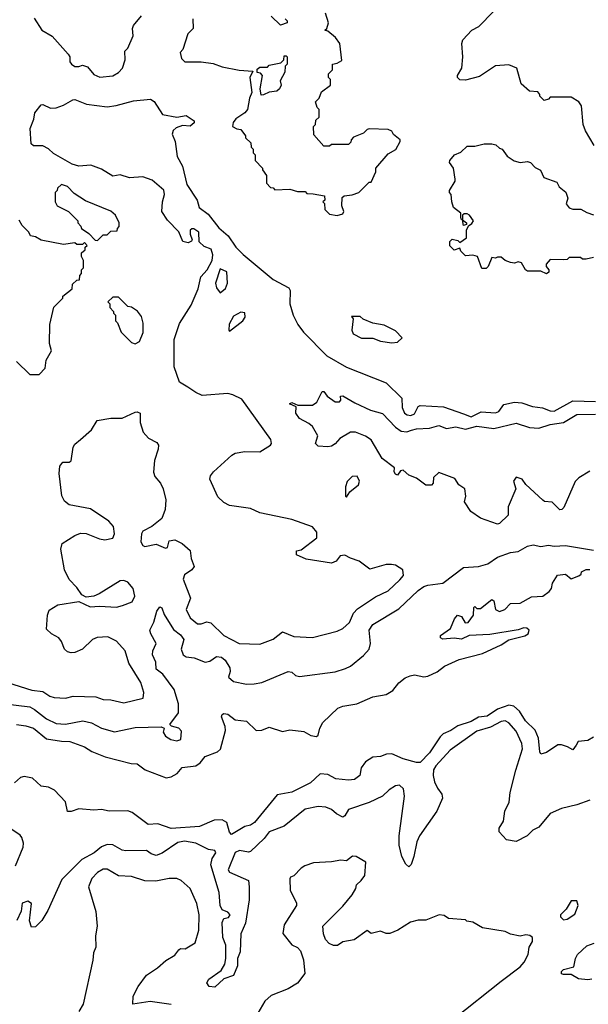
# Model space of a CAD drawing. Extents: x 2239805 to 2396427, y 665731 to 772158.
# Tile 281 of 326: x 2350082 to 2353097, y 731271 to 736491. Entities that reach past the tile are written whole.
import ezdxf

# ---------------------------------------------------------------- set-up
doc = ezdxf.new("R2010")
doc.units = 0

msp = doc.modelspace()

# ---------------------------------------------------------------- linework, layer by layer
at = {"layer": '0CON05XD'}
for points in [[(2351000, 736495), (2351002.5, 736445), (2350973, 736417), (2350947, 736333), (2350933, 736317), (2350940, 736285), (2350958.3, 736268.3), (2351045, 736268), (2351108.3, 736258.3), (2351155, 736241.2), (2351245, 736223.3), (2351318.3, 736218.3), (2351302.5, 736185), (2351312.5, 736105), (2351300, 736075), (2351290, 736015), (2351275, 735997.5), (2351227.5, 735965), (2351213, 735947), (2351210, 735925), (2351233, 735913), (2351255, 735910), (2351280, 735875), (2351280, 735865), (2351308.3, 735838.3), (2351310, 735815), (2351320, 735805), (2351320, 735785), (2351330, 735775), (2351330, 735745), (2351370, 735705), (2351370, 735695), (2351390, 735665), (2351390, 735625), (2351411.7, 735601.7), (2351425, 735600), (2351435, 735590), (2351515, 735592.5), (2351555, 735580), (2351595, 735580), (2351605, 735570), (2351638.3, 735568.3), (2351698.3, 735558.3), (2351700, 735535), (2351690, 735525), (2351697.5, 735517.5), (2351700, 735485), (2351725, 735460), (2351765, 735452.5), (2351795, 735462.5), (2351800, 735475), (2351790, 735505), (2351791.7, 735548.3), (2351803, 735557), (2351845, 735562.5), (2351880, 735575), (2351935, 735630), (2351945, 735630), (2351970, 735685), (2351970, 735705), (2352035, 735780), (2352076.4, 735803.6), (2352100, 735845), (2352100, 735855), (2352063.3, 735883.3), (2352055, 735900), (2352035, 735910), (2351935, 735912.5), (2351925, 735910), (2351905, 735890), (2351851.7, 735868.3), (2351840, 735855), (2351838.3, 735841.7), (2351825, 735830), (2351735, 735830), (2351725, 735820), (2351695, 735820), (2351641.7, 735881.7), (2351640, 735925), (2351650, 735935), (2351651.7, 735958.3), (2351670, 735975), (2351670, 736015), (2351660, 736025), (2351650, 736055), (2351670, 736075), (2351681.7, 736108.3), (2351730, 736145), (2351730, 736175), (2351720, 736185), (2351720, 736205), (2351740, 736225), (2351740, 736255), (2351765, 736260), (2351790, 736275), (2351780, 736365), (2351756.4, 736396.4), (2351715, 736430), (2351700, 736435), (2351710, 736445), (2351720, 736475), (2351702.5, 736525)], [(2352445, 736170), (2352415, 736172.5), (2352403.3, 736185), (2352403.3, 736195), (2352426.2, 736235), (2352431.2, 736295), (2352426.2, 736365), (2352431.2, 736385), (2352478.8, 736435), (2352515.5, 736454.5), (2352594, 736535)], [(2350158.8, 736498.8), (2350198.8, 736435), (2350254.2, 736404.2), (2350339.3, 736309.3), (2350347.5, 736295), (2350348.3, 736268.3), (2350357.5, 736255), (2350375, 736243.8), (2350395, 736242.5), (2350415, 736250), (2350440.7, 736240.7), (2350475, 736200), (2350506.1, 736186.1), (2350575.8, 736194.2), (2350605, 736211.2), (2350626.7, 736235), (2350641.7, 736278.3), (2350640, 736325), (2350655, 736340), (2350683.3, 736405), (2350680, 736445), (2350685, 736460), (2350728.3, 736511.7)], [(2351490, 736495), (2351500, 736485), (2351500, 736475), (2351465, 736462.5), (2351415, 736510)], [(2351361.7, 736091.7), (2351357.5, 736125), (2351370, 736195), (2351358.3, 736208.3), (2351341.7, 736211.7), (2351341.7, 736228.3), (2351355, 736240), (2351395, 736240), (2351405, 736250), (2351467, 736263), (2351481.7, 736278.3), (2351485, 736300), (2351495, 736300), (2351500, 736295), (2351500, 736255), (2351490, 736245), (2351487, 736213), (2351463, 736167), (2351467.5, 736145), (2351460, 736125), (2351445, 736112.5), (2351405, 736107.5), (2351375, 736092.5), (2351361.7, 736091.7)], [(2353127.5, 735825), (2353082.3, 735902.3), (2353070, 735935), (2353060, 736035), (2353046.4, 736056.4), (2353005, 736080), (2352895, 736080), (2352885, 736070), (2352863, 736063), (2352840, 736085), (2352840, 736095), (2352828.3, 736108.3), (2352785, 736112.5), (2352740.7, 736150.7), (2352717.5, 736235), (2352675, 736252.5), (2352605, 736246.2), (2352520.3, 736189.7), (2352445, 736170)], [(2349915, 733010), (2350147, 732937), (2350205, 732929.2), (2350242.5, 732905), (2350265, 732898.8), (2350325, 732894), (2350365, 732904.2), (2350485, 732902), (2350525, 732888), (2350566.1, 732886.1), (2350635, 732868.8), (2350736.7, 732895), (2350740, 732925), (2350725, 732976.7), (2350660.7, 733080.7), (2350640.6, 733145), (2350595, 733196.9), (2350548.7, 733218.7), (2350493.4, 733216.6), (2350468, 733205), (2350415, 733154.2), (2350375, 733135.8), (2350355, 733134.3), (2350335, 733140.8), (2350319.2, 733155), (2350304, 733195), (2350288.8, 733215), (2350250, 733235), (2350225, 733260), (2350230, 733335), (2350238.8, 733361.2), (2350285, 733389.4), (2350395, 733406.7), (2350455, 733378), (2350505, 733382.9), (2350595, 733376.9), (2350626.4, 733386.4), (2350677.5, 733405), (2350693.3, 733435), (2350683.3, 733475), (2350655, 733508.8), (2350635, 733518), (2350615, 733515.8), (2350502.7, 733447.3), (2350475, 733436), (2350435, 733430), (2350411.4, 733441.4), (2350385, 733481.2), (2350345, 733524), (2350319.5, 733575), (2350299.4, 733685), (2350308, 733715), (2350375, 733757.1), (2350405, 733768.6), (2350435, 733766.9), (2350505, 733738.9), (2350533.6, 733733.6), (2350575, 733742.9), (2350585.5, 733765), (2350578.9, 733805), (2350555, 733832.9), (2350457.8, 733897.8), (2350345, 733920), (2350319.5, 733939.5), (2350305, 733966.7), (2350290.5, 734085), (2350295.6, 734125), (2350310, 734145), (2350344.2, 734145.8), (2350355, 734153.3), (2350365.8, 734225), (2350375, 734241.2), (2350403.9, 734266.1), (2350463, 734317), (2350493, 734367), (2350565, 734378), (2350625, 734378.8), (2350695, 734410), (2350705, 734412.5), (2350720, 734405), (2350721.2, 734355), (2350736.7, 734305), (2350765, 734273.3), (2350809.3, 734249.3), (2350817.5, 734235), (2350816.7, 734215), (2350796.7, 734155), (2350792.3, 734092.3), (2350799.3, 734069.3), (2350828.8, 734035), (2350843.3, 734005), (2350857.5, 733945), (2350854, 733895), (2350835, 733847.5), (2350782.5, 733805), (2350735, 733779.2), (2350728.1, 733765), (2350725, 733722.5), (2350735, 733703.8), (2350745, 733699.2), (2350805, 733710), (2350855, 733690), (2350866, 733694), (2350875, 733728), (2350905, 733734.4), (2350943.3, 733715), (2350985, 733676.7), (2350991.4, 733635), (2351006.8, 733593.2), (2350995, 733574), (2350955, 733547.5), (2350949.1, 733525), (2350986.9, 733425), (2350964.6, 733365), (2350985, 733320), (2351025, 733289.2), (2351045, 733287.8), (2351075, 733299.2), (2351095, 733294.2), (2351165, 733226.7), (2351246.4, 733183.6), (2351355, 733181.2), (2351425, 733206.7), (2351475, 733246.2), (2351535, 733221.2), (2351635, 733216.7), (2351765, 733248.8), (2351795, 733263.3), (2351830, 733295), (2351851.9, 733345), (2351872.4, 733367.6), (2351968, 733432), (2352035, 733462.9), (2352098.3, 733521.7), (2352116.7, 733545), (2352112.5, 733575), (2352075, 733600), (2352053.9, 733603.9), (2352025, 733602.5), (2351938.8, 733578.8), (2351881.2, 733621.2), (2351835, 733636), (2351805, 733653.3), (2351781.7, 733648.3), (2351759.3, 733620.7), (2351735, 733610), (2351600.7, 733630.7), (2351550, 733655), (2351550, 733675), (2351575, 733680), (2351657.5, 733745), (2351657.5, 733775), (2351635, 733803.3), (2351525, 733841.4), (2351355, 733877.5), (2351305, 733900.6), (2351195, 733915.8), (2351165, 733932), (2351131.7, 733961.7), (2351090, 734055), (2351093.3, 734073.3), (2351110, 734095), (2351206.6, 734183.4), (2351225, 734192.5), (2351275, 734201.5), (2351355, 734200.6), (2351412, 734235), (2351417.5, 734245), (2351414.2, 734265), (2351259.1, 734479.1), (2351212.6, 734502.6), (2351185, 734509.4), (2351049.7, 734499.7), (2351015, 734514.2), (2350973.1, 734543.1), (2350929.1, 734569.1), (2350900.3, 734650.3), (2350900.6, 734795), (2350928.8, 734881.2), (2350992, 734978), (2351027.5, 735065), (2351042.3, 735127.7), (2351076.7, 735165), (2351102.5, 735215), (2351106.7, 735245), (2351097.5, 735275), (2351059.3, 735289.3), (2351034.1, 735314.1), (2351032.5, 735365), (2351005, 735382), (2350995, 735383.3), (2350986.7, 735375), (2350986, 735355), (2350996.7, 735325), (2350993, 735317), (2350975, 735307.5), (2350947.5, 735315), (2350926.1, 735366.1), (2350865, 735428.8), (2350836, 735475), (2350840, 735525), (2350850.6, 735565), (2350846.7, 735586.7), (2350785, 735640.8), (2350735, 735658.6), (2350665, 735652.9), (2350615, 735668.8), (2350575, 735661.2), (2350515, 735698.8), (2350459.3, 735719.3), (2350395, 735714), (2350360, 735725), (2350261.2, 735781.2), (2350235, 735807.5), (2350205, 735822.5), (2350155, 735822.5), (2350143, 735833), (2350136.7, 735915), (2350156.4, 735963.6), (2350162.3, 735997.7), (2350195, 736040), (2350205, 736042.5), (2350245, 736022.5), (2350275, 736023.3), (2350315, 736038), (2350363.2, 736066.8), (2350375, 736067.5), (2350436.1, 736043.9), (2350545, 736029.2), (2350594.3, 736035.7), (2350685, 736061.4), (2350775, 736070), (2350795, 736056.7), (2350839.3, 735989.3), (2350915, 735973.8), (2350965, 735982.5), (2351006.7, 735955), (2351007.5, 735945), (2350985, 735927.5), (2350945, 735931.2), (2350911.7, 735918.3), (2350895.9, 735904.1), (2350890, 735885), (2350905.7, 735845.7), (2350916.6, 735766.6), (2350944.5, 735715), (2350967.6, 735617.6), (2351022.9, 735535), (2351033.8, 735495), (2351080.9, 735460.9), (2351137, 735387), (2351186.7, 735345), (2351227.5, 735285), (2351267.3, 735247.3), (2351425, 735113.8), (2351509.3, 735069.3), (2351516.7, 735055), (2351513.8, 734985), (2351532.5, 734925), (2351556, 734875), (2351586, 734835), (2351709.7, 734709.7), (2351815, 734648.6), (2352025.6, 734565.6), (2352107.5, 734485), (2352110, 734435), (2352122, 734405), (2352135.6, 734395.6), (2352155, 734393.8), (2352175, 734401.9), (2352195, 734440), (2352205, 734446), (2352328.3, 734438.3), (2352435, 734401.9), (2352475, 734385.4), (2352528.5, 734411.5), (2352605, 734406.9), (2352622, 734415), (2352649.1, 734450.9), (2352705, 734462.9), (2352745, 734460.6), (2352801.4, 734441.4), (2352854.3, 734434.3), (2352895, 734417.1), (2352915, 734415.7), (2353015, 734470.4), (2353135, 734467.9)], [(2353125, 735230), (2353085, 735222.5), (2353065, 735222.5), (2353055, 735230), (2352995, 735230), (2352985, 735220), (2352965, 735217.5), (2352895, 735220), (2352872.5, 735195), (2352873, 735183), (2352887.5, 735165), (2352887, 735153), (2352875, 735143.3), (2352845, 735157.5), (2352775, 735158.8), (2352763.3, 735165), (2352741.7, 735201.7), (2352725, 735207.5), (2352705, 735200), (2352685, 735203.3), (2352655, 735213.8), (2352635, 735232.5), (2352615, 735232.5), (2352605, 735227.5), (2352585, 735230), (2352565, 735182.5), (2352555, 735172.5), (2352533, 735173), (2352510, 735235), (2352485, 735242.5), (2352445, 735240), (2352420, 735265), (2352415, 735280), (2352385, 735270), (2352363, 735293), (2352362.5, 735315), (2352375, 735327.5), (2352405, 735320), (2352415, 735310), (2352450, 735335), (2352450, 735375), (2352461.7, 735398.3), (2352479.3, 735410.7), (2352487.5, 735425), (2352467.5, 735455), (2352455, 735462.5), (2352438.3, 735461.7), (2352430, 735455), (2352430, 735430), (2352450, 735415), (2352450, 735405), (2352435, 735400), (2352430, 735430), (2352423, 735433), (2352420, 735445), (2352420, 735465), (2352382.5, 735495), (2352372.5, 735525), (2352370, 735565), (2352360, 735575), (2352360, 735585), (2352390, 735635), (2352390, 735645), (2352382.5, 735705), (2352360, 735735), (2352362.5, 735745), (2352387.5, 735775), (2352420.5, 735789.5), (2352455, 735821.2), (2352495, 735820), (2352545, 735833.3), (2352585, 735833.3), (2352607, 735827), (2352625, 735810), (2352640, 735805), (2352667, 735767), (2352703.3, 735743.3), (2352735, 735733.3), (2352775, 735740), (2352790, 735735), (2352815, 735707.5), (2352843, 735693), (2352860, 735655), (2352929.3, 735629.3), (2352942.5, 735605), (2352977, 735577), (2352987.5, 735545), (2352980, 735515), (2352995, 735493.3), (2353015, 735486.7), (2353056.4, 735486.4), (2353088.3, 735468.3), (2353125, 735457.5)], [(2350495, 735320), (2350525, 735350), (2350545, 735350), (2350565, 735370), (2350598.3, 735371.7), (2350600, 735385), (2350610, 735395), (2350610, 735415), (2350590, 735455), (2350565, 735476.7), (2350431.7, 735531.7), (2350370.7, 735570.7), (2350335, 735606.7), (2350303, 735617), (2350281.7, 735598.3), (2350280, 735585), (2350270, 735575), (2350270, 735525), (2350280, 735505), (2350340, 735475), (2350390, 735425), (2350390, 735415), (2350407, 735397), (2350410, 735385), (2350448.3, 735358.3), (2350481.7, 735321.7), (2350495, 735320)], [(2350065, 734680), (2350135, 734610), (2350185, 734610), (2350217, 734643), (2350223, 734687), (2350250, 734735), (2350240, 734775), (2350242.5, 734875), (2350263, 734967), (2350310, 735015), (2350310, 735025), (2350360, 735065), (2350361.7, 735088.3), (2350385, 735110), (2350398.3, 735111.7), (2350400, 735135), (2350410, 735145), (2350410, 735165), (2350420, 735175), (2350420, 735215), (2350410, 735235), (2350410, 735255), (2350428.3, 735271.7), (2350430, 735285), (2350440, 735295), (2350425, 735310), (2350415, 735300), (2350385, 735300), (2350375, 735307.5), (2350315, 735300), (2350195, 735322.5), (2350165, 735340), (2350140, 735345), (2350130, 735365), (2350095, 735400), (2350079.3, 735429.3)], [(2351145, 735042.5), (2351173.6, 735066.4), (2351183.3, 735095), (2351180, 735155), (2351145, 735170), (2351120, 735095), (2351125, 735070), (2351145, 735042.5)], [(2350695, 734772.5), (2350717.5, 734785), (2350736.4, 734833.6), (2350737, 734883), (2350727, 734917), (2350706.4, 734946.4), (2350675, 734967.5), (2350655, 734970), (2350605, 735020), (2350575, 735020), (2350550, 734995), (2350560, 734985), (2350560, 734965), (2350580, 734945), (2350580, 734935), (2350590, 734925), (2350590, 734895), (2350600, 734885), (2350620, 734835), (2350675, 734780), (2350695, 734772.5)], [(2351195, 734840), (2351265, 734894), (2351277.1, 734915), (2351275, 734936.7), (2351255, 734940), (2351215, 734920), (2351193, 734877), (2351190, 734845), (2351195, 734840)], [(2352055, 734777.5), (2352085, 734782.5), (2352110, 734805), (2352075, 734842.5), (2352015, 734872.5), (2351955, 734882.5), (2351903, 734903), (2351887, 734917), (2351841.7, 734918.3), (2351850, 734905), (2351842.5, 734845), (2351850, 734825), (2351895, 734803.3), (2351955, 734802.5), (2351995, 734787.5), (2352055, 734777.5)], [(2353105, 734098.6), (2353047.1, 734062.9), (2353027.5, 734042.5), (2352966.7, 733905), (2352956.1, 733893.9), (2352945, 733892.5), (2352905, 733934), (2352865, 733936.7), (2352855, 733943.3), (2352765, 734027.5), (2352745.9, 734055.9), (2352714, 734066), (2352700, 734045), (2352713.3, 734005), (2352671.7, 733908.3), (2352672.5, 733865), (2352625, 733820), (2352615, 733817.5), (2352525, 733848.8), (2352473.6, 733883.6), (2352440, 733935), (2352446.7, 733965), (2352442.5, 734005), (2352410, 734025), (2352388.3, 734058.3), (2352305, 734090), (2352276.4, 734063.6), (2352273.3, 734035), (2352265, 734023.3), (2352235, 734024.2), (2352185, 734060.8), (2352145, 734076.7), (2352115, 734103.3), (2352100.7, 734099.3), (2352085, 734077.5), (2352075, 734081.2), (2352067.5, 734095), (2352070, 734115), (2352004.3, 734165), (2351945, 734263.8), (2351915, 734284.2), (2351862.5, 734305), (2351835, 734304), (2351779.5, 734270.5), (2351755, 734243.3), (2351735, 734231.2), (2351715, 734226), (2351665, 734230), (2351650, 734245), (2351662.5, 734285), (2351634.1, 734334.1), (2351615, 734351.2), (2351565, 734376.7), (2351546.7, 734405), (2351548.3, 734438.3), (2351513.3, 734455), (2351525, 734462.5), (2351557, 734447), (2351635, 734448), (2351656.9, 734463.1), (2351685, 734520), (2351695, 734520), (2351712.5, 734495), (2351755, 734466.2), (2351777.5, 734465), (2351783.8, 734475), (2351782.5, 734495), (2351795, 734498), (2351859.3, 734459.3), (2351941.3, 734421.3), (2352005, 734403.8), (2352075, 734330.6), (2352105, 734310.6), (2352135, 734305.7), (2352160, 734315), (2352185, 734322.2), (2352255, 734325.6), (2352305, 734340.8), (2352345, 734324.4), (2352395, 734333.6), (2352445, 734320.3), (2352505, 734336.9), (2352596.1, 734323.9), (2352715, 734352.5), (2352785, 734329.2), (2352835, 734326.1), (2352895, 734345.2), (2352965, 734356.6), (2353035, 734398.5), (2353135, 734400.4)], [(2351815, 733960), (2351832, 733988), (2351878.5, 734025), (2351884.4, 734045), (2351872, 734072), (2351845, 734069.2), (2351817.6, 734042.4), (2351808.8, 734015), (2351810, 733965), (2351815, 733960)], [(2350005, 732864), (2350135, 732848.2), (2350160.6, 732835), (2350224.7, 732784.7), (2350275, 732760.4), (2350325, 732756.2), (2350416.4, 732773.6), (2350463.5, 732763.5), (2350516.2, 732736.2), (2350585, 732716.4), (2350695, 732739.2), (2350832, 732742), (2350847.5, 732735), (2350843.1, 732715), (2350855, 732692.7), (2350884.2, 732675), (2350915, 732667.7), (2350936.9, 732675), (2350939.3, 732719.3), (2350925.4, 732735.4), (2350886.7, 732746.7), (2350877.5, 732755), (2350923.6, 732816.4), (2350923.8, 732865), (2350900.5, 732940.5), (2350841.2, 733021.2), (2350805, 733047.5), (2350803.3, 733085), (2350785.8, 733125), (2350788, 733145), (2350806.2, 733185), (2350776.7, 733235), (2350772.5, 733255), (2350792.8, 733297.2), (2350808.6, 733355), (2350825, 733378), (2350835, 733373.3), (2350847.9, 733337.9), (2350897.7, 733257.7), (2350935, 733230), (2350952.5, 733205), (2350937.5, 733155), (2350948, 733125), (2350963.8, 733113.8), (2351007.6, 733107.6), (2351065, 733084.7), (2351089.4, 733090.6), (2351125, 733115.6), (2351151.3, 733111.3), (2351171.2, 733095), (2351195.6, 733055.6), (2351197.1, 733035), (2351189.5, 733005), (2351215, 732983.3), (2351285, 732969.2), (2351325, 732970), (2351365, 732978), (2351505, 733036), (2351525, 733032.5), (2351544.7, 733014.7), (2351565, 733010), (2351755, 733033.3), (2351809.1, 733050.9), (2351835, 733064.4), (2351905, 733121.4), (2351935, 733153.8), (2351942.5, 733185), (2351934.4, 733255), (2351954, 733285), (2352091.3, 733368.7), (2352194, 733465), (2352225, 733485.7), (2352245, 733494.3), (2352325.4, 733504.6), (2352435, 733587.5), (2352515, 733592.5), (2352564.1, 733605.9), (2352615, 733642), (2352683.6, 733666.4), (2352725, 733671.2), (2352775, 733700), (2352805, 733706.7), (2352845, 733698.6), (2352885, 733706.2), (2352915, 733700), (2352975, 733704.2), (2353125, 733678.5)], [(2350065, 732754.3), (2350115, 732748.6), (2350155, 732735.6), (2350225, 732678.6), (2350304.4, 732665.6), (2350347.5, 732665), (2350425, 732635.6), (2350465, 732611.9), (2350535, 732583.1), (2350672.3, 732547.7), (2350705.6, 732545.6), (2350746.7, 732515), (2350857.9, 732472.1), (2350885, 732477.1), (2350916.7, 732495), (2350943.8, 732526.2), (2351015, 732535.6), (2351038.2, 732551.8), (2351065, 732586), (2351130, 732610), (2351146.2, 732623.8), (2351172.3, 732722.3), (2351171.2, 732745), (2351152, 732795), (2351155, 732807.5), (2351165, 732813.8), (2351185, 732808.8), (2351225, 732779.2), (2351285, 732772), (2351335, 732723.3), (2351365, 732724.5), (2351405, 732741.2), (2351475, 732718.1), (2351515, 732725.8), (2351588.3, 732718.3), (2351626.4, 732696.4), (2351655, 732691.2), (2351665, 732697.5), (2351672.5, 732735), (2351690, 732765), (2351769.3, 732840.7), (2351795, 732851.2), (2351870, 732865), (2351955, 732901.2), (2352025, 732913.8), (2352060, 732935), (2352092.5, 732975), (2352125, 733002.5), (2352153, 733013), (2352175, 733017.5), (2352225, 733006.7), (2352245, 733011.2), (2352295, 733034), (2352335, 733064), (2352411.2, 733098.8), (2352535, 733132), (2352635, 733176.7), (2352676.1, 733203.9), (2352760, 733225), (2352777.5, 733235), (2352782.5, 733255), (2352770, 733265), (2352755, 733266.7), (2352725, 733256.7), (2352575, 733232.5), (2352465, 733227.5), (2352425, 733207.5), (2352385, 733212.5), (2352325, 733207.5), (2352312.5, 733215), (2352313.9, 733226.1), (2352366.4, 733263.6), (2352386.7, 733315), (2352402.5, 733335), (2352425, 733327.5), (2352443.8, 733293.8), (2352460, 733295), (2352487.5, 733335), (2352490, 733375), (2352495, 733380), (2352505, 733370), (2352525, 733370), (2352585, 733417.5), (2352595, 733410), (2352603.9, 733363.9), (2352625, 733354), (2352653.8, 733365), (2352685, 733396.7), (2352735, 733398), (2352795, 733432), (2352855, 733436), (2352890, 733460), (2352901.2, 733475), (2352906.7, 733503.3), (2352934, 733546), (2352975, 733552.5), (2353005, 733526.7), (2353047, 733543), (2353058.3, 733551.7), (2353060, 733565), (2353085, 733576.7), (2353105, 733576.7)], [(2353125, 732688), (2353095, 732670.8), (2353042.5, 732665), (2353032.5, 732645), (2353015, 732620), (2352987, 732637), (2352955, 732647.5), (2352935, 732646.7), (2352875, 732606.7), (2352845, 732597.5), (2352839.3, 732609.3), (2352833, 732683), (2352815.4, 732725.4), (2352764.4, 732775), (2352732.5, 732825), (2352702, 732852), (2352675, 732858.1), (2352615, 732835.6), (2352560.2, 732799.8), (2352515, 732793.8), (2352475, 732771.1), (2352405, 732747.8), (2352367.7, 732722.3), (2352328, 732705), (2352310.9, 732689.1), (2352254.6, 732605.4), (2352205, 732554.2), (2352185, 732552.5), (2352115, 732572.5), (2352055, 732598.6), (2352027.3, 732597.3), (2351994.4, 732585.6), (2351955, 732581.9), (2351915, 732557.5), (2351892, 732525), (2351885.8, 732485), (2351856.4, 732463.6), (2351825, 732460), (2351757.6, 732467.6), (2351715, 732490), (2351675, 732492.5), (2351623.9, 732446.1), (2351525, 732395.6), (2351447.7, 732382.3), (2351326.2, 732235), (2351305, 732220.8), (2351275, 732213.8), (2351205, 732172.5), (2351194.2, 732184.2), (2351180.8, 732235), (2351155, 732248.9), (2351112.8, 732247.2), (2351035, 732214.7), (2350885, 732203.5), (2350815, 732227.7), (2350764, 732225), (2350678.9, 732288.9), (2350655, 732297.1), (2350555.8, 732295.8), (2350515, 732304), (2350475, 732300), (2350395, 732308), (2350355, 732294.3), (2350335, 732293.8), (2350324.2, 732344.2), (2350267.3, 732407.3), (2350235, 732423.3), (2350195, 732428), (2350149.7, 732469.7), (2350105, 732479.2), (2350085.8, 732474.2), (2350054.1, 732445.9)], [(2353105, 732354), (2353035, 732328.8), (2352955, 732310), (2352895, 732283.3), (2352835, 732211.2), (2352803.3, 732195), (2352773.3, 732165), (2352713.9, 732133.9), (2352663, 732143), (2352624, 732185), (2352624.4, 732205.6), (2352646.9, 732243.1), (2352654.4, 732295), (2352676.5, 732343.5), (2352681.9, 732395), (2352713.1, 732513.1), (2352746.9, 732625), (2352744.6, 732654.6), (2352715, 732719.4), (2352675, 732764.4), (2352656.7, 732775), (2352635, 732770.4), (2352578.7, 732741.3), (2352505, 732718.8), (2352365, 732618.8), (2352287.9, 732535), (2352276.2, 732515), (2352273.5, 732485), (2352281.1, 732451.1), (2352296.7, 732416.7), (2352320, 732385), (2352324, 732365), (2352294, 732295), (2352202, 732165), (2352187.7, 732132.3), (2352172.5, 732055), (2352157, 732013), (2352145, 732000), (2352130, 732015), (2352108.8, 732055), (2352093.8, 732115), (2352094, 732165), (2352122.5, 732375), (2352116.4, 732413.6), (2352095, 732433.8), (2352075, 732430), (2352040.7, 732409.3), (2352005.5, 732374.5), (2351935, 732340.6), (2351825.8, 732304.2), (2351805, 732270), (2351795, 732263.8), (2351761.1, 732281.1), (2351735, 732303.8), (2351705, 732316.7), (2351665, 732320), (2351595, 732306.2), (2351485, 732215.6), (2351404.2, 732185), (2351378.7, 732151.3), (2351305, 732080.8), (2351295, 732077.5), (2351247, 732087), (2351225, 732076.7), (2351187.5, 731985), (2351195, 731972.5), (2351295, 731927.5), (2351299.2, 731895), (2351299.2, 731825), (2351278.6, 731701.4), (2351254, 731645), (2351250.7, 731549.3), (2351236.7, 731515), (2351237.5, 731475), (2351215, 731423.3), (2351165, 731406.2), (2351117.1, 731362.9), (2351085.7, 731365.7), (2351074.3, 731385), (2351084.3, 731405), (2351149.4, 731450.6), (2351170, 731485), (2351175.6, 731515), (2351174.5, 731585), (2351159.6, 731625), (2351154.7, 731705.3), (2351164.5, 731725.5), (2351188.3, 731731.7), (2351198, 731745), (2351185, 731759.2), (2351155, 731772.5), (2351144.7, 731794.7), (2351140, 731865), (2351095, 732010), (2351102, 732045), (2351121.2, 732075), (2351117.3, 732087.3), (2351082.7, 732092.7), (2351015, 732126.4), (2350955, 732135.5), (2350920.3, 732129.7), (2350837.8, 732072.2), (2350805, 732061.1), (2350778.7, 732068.7), (2350755, 732086), (2350645, 732084.2), (2350625, 732089.2), (2350575, 732117.5), (2350545, 732119.2), (2350515, 732105.7), (2350476.3, 732073.7), (2350411.7, 732038.3), (2350305, 731932.5), (2350230.7, 731769.3), (2350200, 731715), (2350165, 731682.5), (2350145, 731680), (2350133.9, 731713.9), (2350143.8, 731805), (2350125, 731818.6), (2350095, 731808), (2350090, 731765), (2350067.1, 731715)], [(2350059.4, 732005), (2350100.6, 732105), (2350102.9, 732125), (2350094.2, 732155), (2350085, 732167.5), (2350025, 732208.8)], [(2352385, 731196.2), (2352635, 731394), (2352735, 731470), (2352756.7, 731495), (2352777.5, 731535), (2352782.5, 731575), (2352800, 731605), (2352800, 731625), (2352787, 731637), (2352765, 731640), (2352735, 731632.5), (2352685, 731642.5), (2352655, 731657.5), (2352535, 731677.5), (2352485, 731707.5), (2352453, 731713), (2352445, 731720), (2352355, 731726.7), (2352331.7, 731741.7), (2352306.4, 731746.4), (2352235, 731717.5), (2352195, 731716.7), (2352153.6, 731706.4), (2352087.5, 731665), (2352045, 731646.7), (2352025, 731647.5), (2351995, 731660), (2351945, 731647.5), (2351925, 731662.5), (2351855, 731612.5), (2351795, 731602.5), (2351767, 731583), (2351745, 731582.5), (2351723.6, 731593.6), (2351702.5, 731615), (2351692.5, 731645), (2351690, 731685), (2351795, 731792.5), (2351845, 731852.5), (2351863.3, 731885), (2351867.5, 731905), (2351893, 731927), (2351912.5, 731955), (2351917.5, 732025), (2351865.9, 732055.9), (2351846.4, 732056.4), (2351815, 732031.2), (2351785, 732036), (2351735, 732026.7), (2351639.3, 732020.7), (2351594.1, 732005.9), (2351575, 731992.5), (2351535, 731953.3), (2351517.5, 731945), (2351513.9, 731936.1), (2351515.8, 731875), (2351549.5, 731809.5), (2351550, 731795), (2351485, 731692.5), (2351476.4, 731646.4), (2351525, 731587.5), (2351555, 731572.5), (2351570, 731555), (2351586.4, 731506.4), (2351593.3, 731435), (2351555, 731383.3), (2351505, 731353.8), (2351415, 731317.5), (2351382.3, 731287.7), (2351344, 731225)], [(2350885, 731270), (2350773, 731287), (2350681.7, 731271.7), (2350683.8, 731315), (2350710, 731365), (2350754.1, 731425.9), (2350812.5, 731465), (2350856.4, 731503.6), (2350905, 731532.5), (2350925, 731560), (2350935, 731566.7), (2350960, 731565), (2351013, 731597), (2351031.2, 731665), (2351033.8, 731745), (2351021.2, 731805), (2350986.7, 731885), (2350937.3, 731927.3), (2350915, 731938.8), (2350875, 731938.8), (2350804.1, 731924.1), (2350745, 731925.8), (2350675, 731948.8), (2350605, 731951.9), (2350545, 731987.1), (2350525, 731987.1), (2350495, 731969.4), (2350465, 731938.6), (2350447.1, 731895), (2350485.9, 731764.1), (2350492, 731685), (2350483.8, 731635), (2350485.9, 731574.1), (2350473.3, 731545), (2350470, 731505), (2350418, 731272), (2350395, 731233.3)], [(2352965, 731720), (2352985, 731722.5), (2353025, 731750), (2353042.5, 731795), (2353035, 731820), (2353005, 731820), (2352980, 731775), (2352950, 731745), (2352950, 731735), (2352965, 731720)], [(2353115, 731404.2), (2353095, 731402), (2353045, 731406.7), (2353005, 731430), (2352965, 731428.8), (2352955, 731433.3), (2352954, 731445), (2352965, 731455.8), (2353019.3, 731470.7), (2353028.8, 731515), (2353040, 731535), (2353088.9, 731581.1), (2353128, 731595)]]:
    msp.add_lwpolyline(points, dxfattribs=at)

doc.saveas('drawing.dxf')
